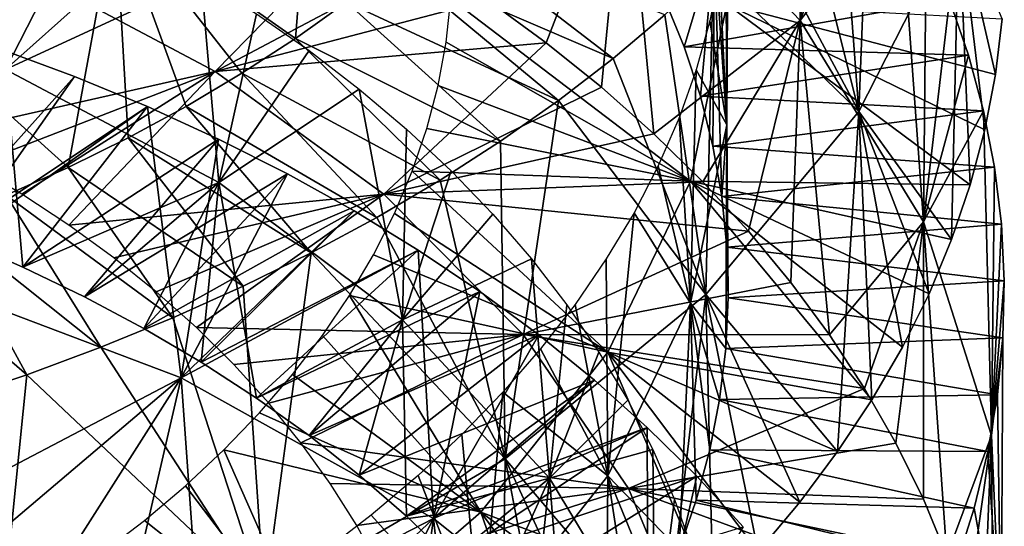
# Model space of a CAD drawing. Header units: millimetres. Extents: x -161 to 161, y -94 to 1149.
# Tile 795 of 1056: x 47.22 to 51.5, y 399.76 to 401.96. Entities that reach past the tile are written whole.
import ezdxf

# ---------------------------------------------------------------- set-up
doc = ezdxf.new("R2010")
doc.units = ezdxf.units.MM
doc.header["$LTSCALE"] = 81.481481
for name, color, linetype in [('65', 7, 'CONTINUOUS'), ('66', 7, 'CONTINUOUS'), ('67', 7, 'CONTINUOUS'), ('68', 7, 'CONTINUOUS'), ('69', 7, 'CONTINUOUS'), ('70', 7, 'CONTINUOUS'), ('80', 7, 'CONTINUOUS'), ('81', 7, 'CONTINUOUS')]:
    doc.layers.add(name, color=color, linetype=linetype)

msp = doc.modelspace()

# ---------------------------------------------------------------- linework, layer by layer
at = {"layer": '65', "color": 7, "linetype": 'CONTINUOUS', "true_color": 0xaaaaaa}
for points in [[(46.3091, 402.5268, -22.1884), (47.2304, 402.1787, -21.9643), (46.0916, 401.7521, -21.2782), (46.3091, 402.5268, -22.1884)], [(47.2304, 402.1787, -21.9643), (48.712, 402.3888, -22.4042), (48.0702, 401.7331, -21.6231), (47.2304, 402.1787, -21.9643)], [(48.712, 402.3888, -22.4042), (48.989, 402.2207, -22.2578), (48.0702, 401.7331, -21.6231), (48.712, 402.3888, -22.4042)], [(48.989, 402.2207, -22.2578), (49.2546, 402.0436, -22.101), (48.0702, 401.7331, -21.6231), (48.989, 402.2207, -22.2578)], [(46.0916, 401.7521, -21.2782), (47.2304, 402.1787, -21.9643), (46.332, 401.6584, -21.2302), (46.0916, 401.7521, -21.2782)], [(46.332, 401.6584, -21.2302), (47.2304, 402.1787, -21.9643), (46.5668, 401.556, -21.1718), (46.332, 401.6584, -21.2302)], [(46.5668, 401.556, -21.1718), (47.2304, 402.1787, -21.9643), (46.7952, 401.4452, -21.1034), (46.5668, 401.556, -21.1718)], [(47.2304, 402.1787, -21.9643), (48.0702, 401.7331, -21.6231), (46.7952, 401.4452, -21.1034), (47.2304, 402.1787, -21.9643)], [(49.2546, 402.0436, -22.101), (49.508, 401.8581, -21.9341), (48.0702, 401.7331, -21.6231), (49.2546, 402.0436, -22.101)], [(48.0702, 401.7331, -21.6231), (49.508, 401.8581, -21.9341), (48.8035, 401.1996, -21.1779), (48.0702, 401.7331, -21.6231)], [(49.508, 401.8581, -21.9341), (49.7486, 401.6644, -21.7578), (48.8035, 401.1996, -21.1779), (49.508, 401.8581, -21.9341)], [(46.7952, 401.4452, -21.1034), (48.0702, 401.7331, -21.6231), (47.0164, 401.3263, -21.0252), (46.7952, 401.4452, -21.1034)], [(47.0164, 401.3263, -21.0252), (48.0702, 401.7331, -21.6231), (47.2296, 401.1994, -20.9376), (47.0164, 401.3263, -21.0252)], [(47.2296, 401.1994, -20.9376), (48.0702, 401.7331, -21.6231), (47.434, 401.0651, -20.8411), (47.2296, 401.1994, -20.9376)], [(48.0702, 401.7331, -21.6231), (48.8035, 401.1996, -21.1779), (47.434, 401.0651, -20.8411), (48.0702, 401.7331, -21.6231)], [(49.7486, 401.6644, -21.7578), (49.9757, 401.4629, -21.5724), (48.8035, 401.1996, -21.1779), (49.7486, 401.6644, -21.7578)], [(49.9757, 401.4629, -21.5724), (50.1889, 401.2541, -21.3785), (48.8035, 401.1996, -21.1779), (49.9757, 401.4629, -21.5724)], [(50.1889, 401.2541, -21.3785), (50.3876, 401.0385, -21.1769), (48.8035, 401.1996, -21.1779), (50.1889, 401.2541, -21.3785)], [(47.434, 401.0651, -20.8411), (48.8035, 401.1996, -21.1779), (47.6288, 400.9236, -20.7361), (47.434, 401.0651, -20.8411)], [(47.6288, 400.9236, -20.7361), (48.8035, 401.1996, -21.1779), (47.8136, 400.7754, -20.6231), (47.6288, 400.9236, -20.7361)], [(47.8136, 400.7754, -20.6231), (48.8035, 401.1996, -21.1779), (47.9878, 400.6206, -20.5025), (47.8136, 400.7754, -20.6231)], [(48.8035, 401.1996, -21.1779), (49.408, 400.5904, -20.6445), (47.9878, 400.6206, -20.5025), (48.8035, 401.1996, -21.1779)], [(48.8035, 401.1996, -21.1779), (50.3876, 401.0385, -21.1769), (49.408, 400.5904, -20.6445), (48.8035, 401.1996, -21.1779)], [(50.3876, 401.0385, -21.1769), (50.5715, 400.8165, -20.968), (49.408, 400.5904, -20.6445), (50.3876, 401.0385, -21.1769)], [(50.5715, 400.8165, -20.968), (50.7399, 400.5887, -20.7524), (49.408, 400.5904, -20.6445), (50.5715, 400.8165, -20.968)], [(47.9878, 400.6206, -20.5025), (49.408, 400.5904, -20.6445), (48.151, 400.4595, -20.3745), (47.9878, 400.6206, -20.5025)], [(48.151, 400.4595, -20.3745), (49.408, 400.5904, -20.6445), (48.3028, 400.2924, -20.2397), (48.151, 400.4595, -20.3745)], [(48.3028, 400.2924, -20.2397), (49.408, 400.5904, -20.6445), (48.4427, 400.1198, -20.0986), (48.3028, 400.2924, -20.2397)], [(49.408, 400.5904, -20.6445), (49.8669, 399.9209, -20.0425), (48.4427, 400.1198, -20.0986), (49.408, 400.5904, -20.6445)], [(50.7399, 400.5887, -20.7524), (50.8924, 400.3555, -20.5309), (49.408, 400.5904, -20.6445), (50.7399, 400.5887, -20.7524)], [(49.408, 400.5904, -20.6445), (50.8924, 400.3555, -20.5309), (49.8669, 399.9209, -20.0425), (49.408, 400.5904, -20.6445)], [(50.8924, 400.3555, -20.5309), (51.0286, 400.1174, -20.3039), (49.8669, 399.9209, -20.0425), (50.8924, 400.3555, -20.5309)], [(48.4427, 400.1198, -20.0986), (49.8669, 399.9209, -20.0425), (48.5702, 399.9422, -19.9519), (48.4427, 400.1198, -20.0986)], [(51.0286, 400.1174, -20.3039), (51.1478, 399.8749, -20.0722), (49.8669, 399.9209, -20.0425), (51.0286, 400.1174, -20.3039)], [(48.5702, 399.9422, -19.9519), (49.8669, 399.9209, -20.0425), (48.6847, 399.76, -19.8001), (48.5702, 399.9422, -19.9519)], [(48.6847, 399.76, -19.8001), (49.8669, 399.9209, -20.0425), (48.7859, 399.5739, -19.6438), (48.6847, 399.76, -19.8001)], [(49.8669, 399.9209, -20.0425), (50.165, 399.2072, -19.392), (48.7859, 399.5739, -19.6438), (49.8669, 399.9209, -20.0425)], [(51.2499, 399.6285, -19.8363), (51.3348, 399.3789, -19.597), (49.8669, 399.9209, -20.0425), (51.2499, 399.6285, -19.8363)], [(49.8669, 399.9209, -20.0425), (51.3348, 399.3789, -19.597), (50.165, 399.2072, -19.392), (49.8669, 399.9209, -20.0425)], [(51.1478, 399.8749, -20.0722), (51.2499, 399.6285, -19.8363), (49.8669, 399.9209, -20.0425), (51.1478, 399.8749, -20.0722)]]:
    msp.add_3dface(points, dxfattribs=at)
at = {"layer": '66', "color": 7, "linetype": 'CONTINUOUS', "true_color": 0xaaaaaa}
for points in [[(50.0218, 402.0526, -17.8067), (50.108, 401.8403, -17.5968), (51.261, 402.0452, -17.8599), (50.0218, 402.0526, -17.8067)], [(51.261, 402.0452, -17.8599), (50.108, 401.8403, -17.5968), (51.344, 401.8047, -17.6101), (51.261, 402.0452, -17.8599)], [(47.1329, 401.8318, -24.0352), (46.9591, 401.0027, -23.1216), (47.458, 401.7117, -23.9514), (47.1329, 401.8318, -24.0352)], [(50.108, 401.8403, -17.5968), (50.1785, 401.6253, -17.3839), (51.344, 401.8047, -17.6101), (50.108, 401.8403, -17.5968)], [(51.344, 401.8047, -17.6101), (50.1785, 401.6253, -17.3839), (51.4095, 401.5617, -17.3576), (51.344, 401.8047, -17.6101)], [(47.458, 401.7117, -23.9514), (46.9591, 401.0027, -23.1216), (47.7755, 401.5807, -23.8552), (47.458, 401.7117, -23.9514)], [(50.1785, 401.6253, -17.3839), (50.2331, 401.4083, -17.1687), (51.4095, 401.5617, -17.3576), (50.1785, 401.6253, -17.3839)], [(46.9591, 401.0027, -23.1216), (47.2339, 400.8832, -23.0424), (47.7755, 401.5807, -23.8552), (46.9591, 401.0027, -23.1216)], [(47.7755, 401.5807, -23.8552), (47.2339, 400.8832, -23.0424), (48.0845, 401.4395, -23.7471), (47.7755, 401.5807, -23.8552)], [(51.4095, 401.5617, -17.3576), (50.2331, 401.4083, -17.1687), (51.4574, 401.3167, -17.1031), (51.4095, 401.5617, -17.3576)], [(47.2339, 400.8832, -23.0424), (47.501, 400.7543, -22.9524), (48.0845, 401.4395, -23.7471), (47.2339, 400.8832, -23.0424)], [(48.0845, 401.4395, -23.7471), (47.501, 400.7543, -22.9524), (48.3841, 401.2882, -23.6276), (48.0845, 401.4395, -23.7471)], [(50.2331, 401.4083, -17.1687), (50.2716, 401.1897, -16.952), (51.4574, 401.3167, -17.1031), (50.2331, 401.4083, -17.1687)], [(51.4574, 401.3167, -17.1031), (50.2716, 401.1897, -16.952), (51.4875, 401.0702, -16.8472), (51.4574, 401.3167, -17.1031)], [(47.501, 400.7543, -22.9524), (47.7598, 400.6163, -22.8519), (48.3841, 401.2882, -23.6276), (47.501, 400.7543, -22.9524)], [(48.3841, 401.2882, -23.6276), (47.7598, 400.6163, -22.8519), (48.6738, 401.1272, -23.4969), (48.3841, 401.2882, -23.6276)], [(50.2716, 401.1897, -16.952), (50.2939, 400.9699, -16.7344), (51.4875, 401.0702, -16.8472), (50.2716, 401.1897, -16.952)], [(47.7598, 400.6163, -22.8519), (48.0094, 400.4695, -22.7414), (48.6738, 401.1272, -23.4969), (47.7598, 400.6163, -22.8519)], [(48.6738, 401.1272, -23.4969), (48.0094, 400.4695, -22.7414), (48.9527, 400.9568, -23.3556), (48.6738, 401.1272, -23.4969)], [(51.4875, 401.0702, -16.8472), (50.2939, 400.9699, -16.7344), (51.4997, 400.8228, -16.5908), (51.4875, 401.0702, -16.8472)], [(50.2939, 400.9699, -16.7344), (50.2998, 400.7495, -16.5163), (51.4997, 400.8228, -16.5908), (50.2939, 400.9699, -16.7344)], [(48.0094, 400.4695, -22.7414), (48.2492, 400.3142, -22.6212), (48.9527, 400.9568, -23.3556), (48.0094, 400.4695, -22.7414)], [(48.9527, 400.9568, -23.3556), (48.2492, 400.3142, -22.6212), (49.2203, 400.7772, -23.204), (48.9527, 400.9568, -23.3556)], [(51.4997, 400.8228, -16.5908), (50.2998, 400.7495, -16.5163), (51.4938, 400.5751, -16.3345), (51.4997, 400.8228, -16.5908)], [(48.2492, 400.3142, -22.6212), (48.4784, 400.1507, -22.4919), (49.2203, 400.7772, -23.204), (48.2492, 400.3142, -22.6212)], [(49.2203, 400.7772, -23.204), (48.4784, 400.1507, -22.4919), (49.4759, 400.5888, -23.0423), (49.2203, 400.7772, -23.204)], [(50.2998, 400.7495, -16.5163), (50.2894, 400.5288, -16.2985), (51.4938, 400.5751, -16.3345), (50.2998, 400.7495, -16.5163)], [(48.4784, 400.1507, -22.4919), (48.6962, 399.9793, -22.3537), (49.4759, 400.5888, -23.0423), (48.4784, 400.1507, -22.4919)], [(49.4759, 400.5888, -23.0423), (48.6962, 399.9793, -22.3537), (49.7186, 400.3917, -22.8711), (49.4759, 400.5888, -23.0423)], [(51.4938, 400.5751, -16.3345), (50.2894, 400.5288, -16.2985), (51.4699, 400.3277, -16.0792), (51.4938, 400.5751, -16.3345)], [(50.2894, 400.5288, -16.2985), (50.2625, 400.3084, -16.0816), (51.4699, 400.3277, -16.0792), (50.2894, 400.5288, -16.2985)], [(48.6962, 399.9793, -22.3537), (48.902, 399.8006, -22.2072), (49.7186, 400.3917, -22.8711), (48.6962, 399.9793, -22.3537)], [(49.7186, 400.3917, -22.8711), (48.902, 399.8006, -22.2072), (49.948, 400.1867, -22.691), (49.7186, 400.3917, -22.8711)], [(51.4699, 400.3277, -16.0792), (50.2625, 400.3084, -16.0816), (51.4282, 400.0811, -15.8254), (51.4699, 400.3277, -16.0792)], [(50.2625, 400.3084, -16.0816), (50.2196, 400.0889, -15.8664), (51.4282, 400.0811, -15.8254), (50.2625, 400.3084, -16.0816)], [(48.902, 399.8006, -22.2072), (49.0955, 399.6147, -22.0528), (49.948, 400.1867, -22.691), (48.902, 399.8006, -22.2072)], [(49.948, 400.1867, -22.691), (49.0955, 399.6147, -22.0528), (50.1633, 399.9741, -22.5026), (49.948, 400.1867, -22.691)], [(50.2196, 400.0889, -15.8664), (50.1606, 399.8708, -15.6535), (51.3688, 399.8358, -15.5739), (50.2196, 400.0889, -15.8664)], [(51.4282, 400.0811, -15.8254), (50.2196, 400.0889, -15.8664), (51.3688, 399.8358, -15.5739), (51.4282, 400.0811, -15.8254)], [(49.0955, 399.6147, -22.0528), (49.2763, 399.4221, -21.891), (50.1633, 399.9741, -22.5026), (49.0955, 399.6147, -22.0528)], [(50.1633, 399.9741, -22.5026), (49.2763, 399.4221, -21.891), (50.3642, 399.7547, -22.3066), (50.1633, 399.9741, -22.5026)], [(50.1606, 399.8708, -15.6535), (50.086, 399.6548, -15.4438), (51.292, 399.5923, -15.3254), (50.1606, 399.8708, -15.6535)], [(51.3688, 399.8358, -15.5739), (50.1606, 399.8708, -15.6535), (51.292, 399.5923, -15.3254), (51.3688, 399.8358, -15.5739)]]:
    msp.add_3dface(points, dxfattribs=at)
at = {"layer": '67', "color": 7, "linetype": 'CONTINUOUS', "true_color": 0xaaaaaa}
for points in [[(49.8538, 402.7494, -20.7275), (50.5918, 403.1912, -19.0429), (50.6127, 401.9547, -19.9549), (49.8538, 402.7494, -20.7275)], [(50.5918, 403.1912, -19.0429), (50.7586, 402.9712, -18.8174), (50.6127, 401.9547, -19.9549), (50.5918, 403.1912, -19.0429)], [(50.7586, 402.9712, -18.8174), (50.9094, 402.7462, -18.5856), (50.6127, 401.9547, -19.9549), (50.7586, 402.9712, -18.8174)], [(49.508, 401.8581, -21.9341), (49.2546, 402.0436, -22.101), (49.8538, 402.7494, -20.7275), (49.508, 401.8581, -21.9341)], [(49.7486, 401.6644, -21.7578), (49.508, 401.8581, -21.9341), (49.8538, 402.7494, -20.7275), (49.7486, 401.6644, -21.7578)], [(49.9757, 401.4629, -21.5724), (49.7486, 401.6644, -21.7578), (49.8538, 402.7494, -20.7275), (49.9757, 401.4629, -21.5724)], [(49.9757, 401.4629, -21.5724), (49.8538, 402.7494, -20.7275), (50.6127, 401.9547, -19.9549), (49.9757, 401.4629, -21.5724)], [(50.9094, 402.7462, -18.5856), (51.0435, 402.5165, -18.3483), (50.6127, 401.9547, -19.9549), (50.9094, 402.7462, -18.5856)], [(50.6127, 401.9547, -19.9549), (51.0435, 402.5165, -18.3483), (51.1492, 401.0798, -19.0882), (50.6127, 401.9547, -19.9549)], [(51.0435, 402.5165, -18.3483), (51.1608, 402.2826, -18.1062), (51.1492, 401.0798, -19.0882), (51.0435, 402.5165, -18.3483)], [(51.1608, 402.2826, -18.1062), (51.261, 402.0452, -17.8599), (51.1492, 401.0798, -19.0882), (51.1608, 402.2826, -18.1062)], [(51.261, 402.0452, -17.8599), (51.344, 401.8047, -17.6101), (51.1492, 401.0798, -19.0882), (51.261, 402.0452, -17.8599)], [(50.1889, 401.2541, -21.3785), (49.9757, 401.4629, -21.5724), (50.6127, 401.9547, -19.9549), (50.1889, 401.2541, -21.3785)], [(50.3876, 401.0385, -21.1769), (50.1889, 401.2541, -21.3785), (50.6127, 401.9547, -19.9549), (50.3876, 401.0385, -21.1769)], [(50.5715, 400.8165, -20.968), (50.3876, 401.0385, -21.1769), (50.6127, 401.9547, -19.9549), (50.5715, 400.8165, -20.968)], [(50.7399, 400.5887, -20.7524), (50.5715, 400.8165, -20.968), (50.6127, 401.9547, -19.9549), (50.7399, 400.5887, -20.7524)], [(50.7399, 400.5887, -20.7524), (50.6127, 401.9547, -19.9549), (51.1492, 401.0798, -19.0882), (50.7399, 400.5887, -20.7524)], [(47.1329, 401.8318, -24.0352), (47.458, 401.7117, -23.9514), (46.6995, 400.8639, -25.087), (47.1329, 401.8318, -24.0352)], [(51.344, 401.8047, -17.6101), (51.4095, 401.5617, -17.3576), (51.1492, 401.0798, -19.0882), (51.344, 401.8047, -17.6101)], [(47.458, 401.7117, -23.9514), (47.7755, 401.5807, -23.8552), (46.6995, 400.8639, -25.087), (47.458, 401.7117, -23.9514)], [(46.6995, 400.8639, -25.087), (47.7755, 401.5807, -23.8552), (47.9213, 400.4017, -24.7769), (46.6995, 400.8639, -25.087)], [(47.7755, 401.5807, -23.8552), (48.0845, 401.4395, -23.7471), (47.9213, 400.4017, -24.7769), (47.7755, 401.5807, -23.8552)], [(51.1492, 401.0798, -19.0882), (51.4095, 401.5617, -17.3576), (51.4435, 400.1516, -18.1622), (51.1492, 401.0798, -19.0882)], [(51.4095, 401.5617, -17.3576), (51.4574, 401.3167, -17.1031), (51.4435, 400.1516, -18.1622), (51.4095, 401.5617, -17.3576)], [(48.0845, 401.4395, -23.7471), (48.3841, 401.2882, -23.6276), (47.9213, 400.4017, -24.7769), (48.0845, 401.4395, -23.7471)], [(51.4574, 401.3167, -17.1031), (51.4875, 401.0702, -16.8472), (51.4435, 400.1516, -18.1622), (51.4574, 401.3167, -17.1031)], [(48.3841, 401.2882, -23.6276), (48.6738, 401.1272, -23.4969), (47.9213, 400.4017, -24.7769), (48.3841, 401.2882, -23.6276)], [(48.6738, 401.1272, -23.4969), (48.9527, 400.9568, -23.3556), (47.9213, 400.4017, -24.7769), (48.6738, 401.1272, -23.4969)], [(50.8924, 400.3555, -20.5309), (50.7399, 400.5887, -20.7524), (51.1492, 401.0798, -19.0882), (50.8924, 400.3555, -20.5309)], [(51.0286, 400.1174, -20.3039), (50.8924, 400.3555, -20.5309), (51.1492, 401.0798, -19.0882), (51.0286, 400.1174, -20.3039)], [(51.1478, 399.8749, -20.0722), (51.0286, 400.1174, -20.3039), (51.1492, 401.0798, -19.0882), (51.1478, 399.8749, -20.0722)], [(51.2499, 399.6285, -19.8363), (51.1478, 399.8749, -20.0722), (51.1492, 401.0798, -19.0882), (51.2499, 399.6285, -19.8363)], [(51.2499, 399.6285, -19.8363), (51.1492, 401.0798, -19.0882), (51.4435, 400.1516, -18.1622), (51.2499, 399.6285, -19.8363)], [(51.4875, 401.0702, -16.8472), (51.4997, 400.8228, -16.5908), (51.4435, 400.1516, -18.1622), (51.4875, 401.0702, -16.8472)], [(47.9213, 400.4017, -24.7769), (48.9527, 400.9568, -23.3556), (49.0189, 399.7902, -24.3027), (47.9213, 400.4017, -24.7769)], [(48.9527, 400.9568, -23.3556), (49.2203, 400.7772, -23.204), (49.0189, 399.7902, -24.3027), (48.9527, 400.9568, -23.3556)], [(46.7164, 399.7702, -26.0676), (46.6995, 400.8639, -25.087), (47.9213, 400.4017, -24.7769), (46.7164, 399.7702, -26.0676)], [(51.4997, 400.8228, -16.5908), (51.4938, 400.5751, -16.3345), (51.4435, 400.1516, -18.1622), (51.4997, 400.8228, -16.5908)], [(49.2203, 400.7772, -23.204), (49.4759, 400.5888, -23.0423), (49.0189, 399.7902, -24.3027), (49.2203, 400.7772, -23.204)], [(49.4759, 400.5888, -23.0423), (49.7186, 400.3917, -22.8711), (49.0189, 399.7902, -24.3027), (49.4759, 400.5888, -23.0423)], [(51.4435, 400.1516, -18.1622), (51.4938, 400.5751, -16.3345), (51.4854, 399.1996, -17.2145), (51.4435, 400.1516, -18.1622)], [(51.4938, 400.5751, -16.3345), (51.4699, 400.3277, -16.0792), (51.4854, 399.1996, -17.2145), (51.4938, 400.5751, -16.3345)], [(47.0487, 399.6615, -26.0043), (46.7164, 399.7702, -26.0676), (47.9213, 400.4017, -24.7769), (47.0487, 399.6615, -26.0043)], [(47.3745, 399.5415, -25.9288), (47.0487, 399.6615, -26.0043), (47.9213, 400.4017, -24.7769), (47.3745, 399.5415, -25.9288)], [(47.6929, 399.4103, -25.8413), (47.3745, 399.5415, -25.9288), (47.9213, 400.4017, -24.7769), (47.6929, 399.4103, -25.8413)], [(48.0032, 399.2682, -25.7424), (47.6929, 399.4103, -25.8413), (47.9213, 400.4017, -24.7769), (48.0032, 399.2682, -25.7424)], [(48.0032, 399.2682, -25.7424), (47.9213, 400.4017, -24.7769), (49.0189, 399.7902, -24.3027), (48.0032, 399.2682, -25.7424)], [(49.7186, 400.3917, -22.8711), (49.948, 400.1867, -22.691), (49.0189, 399.7902, -24.3027), (49.7186, 400.3917, -22.8711)], [(51.4699, 400.3277, -16.0792), (51.4282, 400.0811, -15.8254), (51.4854, 399.1996, -17.2145), (51.4699, 400.3277, -16.0792)], [(49.0189, 399.7902, -24.3027), (49.948, 400.1867, -22.691), (49.9517, 399.0469, -23.6857), (49.0189, 399.7902, -24.3027)], [(49.948, 400.1867, -22.691), (50.1633, 399.9741, -22.5026), (49.9517, 399.0469, -23.6857), (49.948, 400.1867, -22.691)], [(51.3348, 399.3789, -19.597), (51.2499, 399.6285, -19.8363), (51.4435, 400.1516, -18.1622), (51.3348, 399.3789, -19.597)], [(51.4023, 399.1265, -19.355), (51.3348, 399.3789, -19.597), (51.4435, 400.1516, -18.1622), (51.4023, 399.1265, -19.355)], [(51.4522, 398.8719, -19.1108), (51.4023, 399.1265, -19.355), (51.4435, 400.1516, -18.1622), (51.4522, 398.8719, -19.1108)], [(51.4522, 398.8719, -19.1108), (51.4435, 400.1516, -18.1622), (51.4854, 399.1996, -17.2145), (51.4522, 398.8719, -19.1108)], [(51.4282, 400.0811, -15.8254), (51.3688, 399.8358, -15.5739), (51.4854, 399.1996, -17.2145), (51.4282, 400.0811, -15.8254)], [(50.1633, 399.9741, -22.5026), (50.3642, 399.7547, -22.3066), (49.9517, 399.0469, -23.6857), (50.1633, 399.9741, -22.5026)], [(51.3688, 399.8358, -15.5739), (51.292, 399.5923, -15.3254), (51.4854, 399.1996, -17.2145), (51.3688, 399.8358, -15.5739)], [(48.3045, 399.1155, -25.6322), (48.0032, 399.2682, -25.7424), (49.0189, 399.7902, -24.3027), (48.3045, 399.1155, -25.6322)], [(48.5962, 398.9525, -25.5113), (48.3045, 399.1155, -25.6322), (49.0189, 399.7902, -24.3027), (48.5962, 398.9525, -25.5113)], [(48.8776, 398.7795, -25.3799), (48.5962, 398.9525, -25.5113), (49.0189, 399.7902, -24.3027), (48.8776, 398.7795, -25.3799)], [(49.148, 398.5969, -25.2384), (48.8776, 398.7795, -25.3799), (49.0189, 399.7902, -24.3027), (49.148, 398.5969, -25.2384)], [(49.148, 398.5969, -25.2384), (49.0189, 399.7902, -24.3027), (49.9517, 399.0469, -23.6857), (49.148, 398.5969, -25.2384)]]:
    msp.add_3dface(points, dxfattribs=at)
at = {"layer": '68', "color": 7, "linetype": 'CONTINUOUS', "true_color": 0xaaaaaa}
for points in [[(49.094, 402.0497, -15.3024), (50.1362, 401.2565, -14.4774), (49.0735, 401.8603, -15.1206), (49.094, 402.0497, -15.3024)], [(50.2934, 402.0261, -15.2663), (50.1362, 401.2565, -14.4774), (49.094, 402.0497, -15.3024), (50.2934, 402.0261, -15.2663)], [(50.2934, 402.0261, -15.2663), (51.3518, 401.2401, -14.4111), (50.1362, 401.2565, -14.4774), (50.2934, 402.0261, -15.2663)], [(51.4154, 401.4794, -14.6675), (51.3518, 401.2401, -14.4111), (50.2934, 402.0261, -15.2663), (51.4154, 401.4794, -14.6675)], [(51.4614, 401.72, -14.9263), (51.4154, 401.4794, -14.6675), (50.2934, 402.0261, -15.2663), (51.4614, 401.72, -14.9263)], [(51.4897, 401.9616, -15.187), (51.4614, 401.72, -14.9263), (50.2934, 402.0261, -15.2663), (51.4897, 401.9616, -15.187)], [(49.0735, 401.8603, -15.1206), (50.1362, 401.2565, -14.4774), (49.0385, 401.6719, -14.9405), (49.0735, 401.8603, -15.1206)], [(49.0385, 401.6719, -14.9405), (50.1362, 401.2565, -14.4774), (48.9892, 401.4848, -14.7626), (49.0385, 401.6719, -14.9405)], [(48.9892, 401.4848, -14.7626), (50.1362, 401.2565, -14.4774), (48.9258, 401.2996, -14.5876), (48.9892, 401.4848, -14.7626)], [(48.9258, 401.2996, -14.5876), (49.7758, 400.5131, -13.731), (48.8486, 401.1166, -14.416), (48.9258, 401.2996, -14.5876)], [(50.1362, 401.2565, -14.4774), (49.7758, 400.5131, -13.731), (48.9258, 401.2996, -14.5876), (50.1362, 401.2565, -14.4774)], [(50.1362, 401.2565, -14.4774), (50.9244, 400.3062, -13.4233), (49.7758, 400.5131, -13.731), (50.1362, 401.2565, -14.4774)], [(51.0569, 400.5351, -13.6631), (50.9244, 400.3062, -13.4233), (50.1362, 401.2565, -14.4774), (51.0569, 400.5351, -13.6631)], [(51.1724, 400.7674, -13.9082), (51.0569, 400.5351, -13.6631), (50.1362, 401.2565, -14.4774), (51.1724, 400.7674, -13.9082)], [(51.2708, 401.0026, -14.1578), (51.1724, 400.7674, -13.9082), (50.1362, 401.2565, -14.4774), (51.2708, 401.0026, -14.1578)], [(51.3518, 401.2401, -14.4111), (51.2708, 401.0026, -14.1578), (50.1362, 401.2565, -14.4774), (51.3518, 401.2401, -14.4111)], [(48.8486, 401.1166, -14.416), (49.7758, 400.5131, -13.731), (48.7575, 400.9362, -14.2485), (48.8486, 401.1166, -14.416)], [(48.7575, 400.9362, -14.2485), (49.7758, 400.5131, -13.731), (48.6531, 400.7591, -14.0858), (48.7575, 400.9362, -14.2485)], [(48.6531, 400.7591, -14.0858), (49.2242, 399.8187, -13.0572), (48.5355, 400.5856, -13.9283), (48.6531, 400.7591, -14.0858)], [(49.7758, 400.5131, -13.731), (49.2242, 399.8187, -13.0572), (48.6531, 400.7591, -14.0858), (49.7758, 400.5131, -13.731)], [(48.5355, 400.5856, -13.9283), (49.2242, 399.8187, -13.0572), (48.4051, 400.4159, -13.7765), (48.5355, 400.5856, -13.9283)], [(49.7758, 400.5131, -13.731), (50.2341, 399.4367, -12.5312), (49.2242, 399.8187, -13.0572), (49.7758, 400.5131, -13.731)], [(50.4297, 399.6462, -12.7429), (50.2341, 399.4367, -12.5312), (49.7758, 400.5131, -13.731), (50.4297, 399.6462, -12.7429)], [(50.6103, 399.8613, -12.9626), (50.4297, 399.6462, -12.7429), (49.7758, 400.5131, -13.731), (50.6103, 399.8613, -12.9626)], [(50.7753, 400.0814, -13.1896), (50.6103, 399.8613, -12.9626), (49.7758, 400.5131, -13.731), (50.7753, 400.0814, -13.1896)], [(50.9244, 400.3062, -13.4233), (50.7753, 400.0814, -13.1896), (49.7758, 400.5131, -13.731), (50.9244, 400.3062, -13.4233)], [(48.4051, 400.4159, -13.7765), (49.2242, 399.8187, -13.0572), (48.2622, 400.2503, -13.6307), (48.4051, 400.4159, -13.7765)], [(48.2622, 400.2503, -13.6307), (49.2242, 399.8187, -13.0572), (48.1071, 400.0891, -13.4915), (48.2622, 400.2503, -13.6307)], [(48.1071, 400.0891, -13.4915), (48.5025, 399.194, -12.483), (47.9404, 399.9329, -13.3595), (48.1071, 400.0891, -13.4915)], [(49.2242, 399.8187, -13.0572), (48.5025, 399.194, -12.483), (48.1071, 400.0891, -13.4915), (49.2242, 399.8187, -13.0572)], [(47.9404, 399.9329, -13.3595), (48.5025, 399.194, -12.483), (47.7626, 399.7823, -13.2354), (47.9404, 399.9329, -13.3595)], [(49.2242, 399.8187, -13.0572), (49.5617, 398.8447, -11.9482), (48.5025, 399.194, -12.483), (49.2242, 399.8187, -13.0572)], [(49.7997, 399.0355, -12.1333), (49.5617, 398.8447, -11.9482), (49.2242, 399.8187, -13.0572), (49.7997, 399.0355, -12.1333)], [(50.024, 399.2329, -12.3278), (49.7997, 399.0355, -12.1333), (49.2242, 399.8187, -13.0572), (50.024, 399.2329, -12.3278)], [(50.2341, 399.4367, -12.5312), (50.024, 399.2329, -12.3278), (49.2242, 399.8187, -13.0572), (50.2341, 399.4367, -12.5312)], [(47.7626, 399.7823, -13.2354), (48.5025, 399.194, -12.483), (47.5745, 399.638, -13.12), (47.7626, 399.7823, -13.2354)]]:
    msp.add_3dface(points, dxfattribs=at)
at = {"layer": '69', "color": 7, "linetype": 'CONTINUOUS', "true_color": 0xaaaaaa}
for points in [[(49.0473, 402.3677, -10.953), (48.8499, 402.1978, -10.7827), (49.7997, 401.7898, -10.1695), (49.0473, 402.3677, -10.953)], [(50.024, 401.9793, -10.3717), (49.0473, 402.3677, -10.953), (49.7997, 401.7898, -10.1695), (50.024, 401.9793, -10.3717)], [(48.8499, 402.1978, -10.7827), (48.6401, 402.0338, -10.6215), (49.5617, 401.6065, -9.977), (48.8499, 402.1978, -10.7827)], [(49.7997, 401.7898, -10.1695), (48.8499, 402.1978, -10.7827), (49.5617, 401.6065, -9.977), (49.7997, 401.7898, -10.1695)], [(48.6401, 402.0338, -10.6215), (48.4184, 401.8761, -10.4699), (49.3106, 401.4301, -9.7949), (48.6401, 402.0338, -10.6215)], [(49.5617, 401.6065, -9.977), (48.6401, 402.0338, -10.6215), (49.3106, 401.4301, -9.7949), (49.5617, 401.6065, -9.977)], [(48.4184, 401.8761, -10.4699), (48.1858, 401.7252, -10.3286), (49.0471, 401.2609, -9.6239), (48.4184, 401.8761, -10.4699)], [(49.3106, 401.4301, -9.7949), (48.4184, 401.8761, -10.4699), (49.0471, 401.2609, -9.6239), (49.3106, 401.4301, -9.7949)], [(48.1858, 401.7252, -10.3286), (47.9431, 401.5815, -10.198), (48.772, 401.0993, -9.4643), (48.1858, 401.7252, -10.3286)], [(49.0471, 401.2609, -9.6239), (48.1858, 401.7252, -10.3286), (48.772, 401.0993, -9.4643), (49.0471, 401.2609, -9.6239)], [(47.9431, 401.5815, -10.198), (47.6911, 401.4451, -10.0784), (48.4863, 400.9457, -9.3166), (47.9431, 401.5815, -10.198)], [(48.772, 401.0993, -9.4643), (47.9431, 401.5815, -10.198), (48.4863, 400.9457, -9.3166), (48.772, 401.0993, -9.4643)], [(47.6911, 401.4451, -10.0784), (47.4302, 401.3163, -9.9701), (48.1907, 400.8002, -9.1811), (47.6911, 401.4451, -10.0784)], [(48.4863, 400.9457, -9.3166), (47.6911, 401.4451, -10.0784), (48.1907, 400.8002, -9.1811), (48.4863, 400.9457, -9.3166)], [(47.4302, 401.3163, -9.9701), (47.1611, 401.1953, -9.8734), (47.8857, 400.6632, -9.0583), (47.4302, 401.3163, -9.9701)], [(48.1907, 400.8002, -9.1811), (47.4302, 401.3163, -9.9701), (47.8857, 400.6632, -9.0583), (48.1907, 400.8002, -9.1811)], [(47.1611, 401.1953, -9.8734), (46.8843, 401.0823, -9.7886), (47.5722, 400.535, -8.9484), (47.1611, 401.1953, -9.8734)], [(47.8857, 400.6632, -9.0583), (47.1611, 401.1953, -9.8734), (47.5722, 400.535, -8.9484), (47.8857, 400.6632, -9.0583)], [(46.8843, 401.0823, -9.7886), (46.6005, 400.9776, -9.7162), (47.2507, 400.4156, -8.8518), (46.8843, 401.0823, -9.7886)], [(47.5722, 400.535, -8.9484), (46.8843, 401.0823, -9.7886), (47.2507, 400.4156, -8.8518), (47.5722, 400.535, -8.9484)], [(47.2507, 400.4156, -8.8518), (46.6005, 400.9776, -9.7162), (46.9219, 400.3056, -8.769), (47.2507, 400.4156, -8.8518)]]:
    msp.add_3dface(points, dxfattribs=at)
at = {"layer": '70', "color": 7, "linetype": 'CONTINUOUS', "true_color": 0xaaaaaa}
for points in [[(50.9244, 403.0079, -11.5094), (50.7753, 402.7927, -11.2668), (50.8674, 401.5599, -12.3578), (50.9244, 403.0079, -11.5094)], [(51.3023, 402.4134, -13.2946), (50.9244, 403.0079, -11.5094), (50.8674, 401.5599, -12.3578), (51.3023, 402.4134, -13.2946)], [(50.7753, 402.7927, -11.2668), (50.6103, 402.5818, -11.0312), (50.8674, 401.5599, -12.3578), (50.7753, 402.7927, -11.2668)], [(50.6103, 402.5818, -11.0312), (50.4297, 402.3757, -10.8031), (50.8674, 401.5599, -12.3578), (50.6103, 402.5818, -11.0312)], [(51.2708, 401.0026, -14.1578), (51.3023, 402.4134, -13.2946), (50.8674, 401.5599, -12.3578), (51.2708, 401.0026, -14.1578)], [(51.2708, 401.0026, -14.1578), (51.3518, 401.2401, -14.4111), (51.3023, 402.4134, -13.2946), (51.2708, 401.0026, -14.1578)], [(51.3518, 401.2401, -14.4111), (51.4154, 401.4794, -14.6675), (51.3023, 402.4134, -13.2946), (51.3518, 401.2401, -14.4111)], [(51.4154, 401.4794, -14.6675), (51.4614, 401.72, -14.9263), (51.3023, 402.4134, -13.2946), (51.4154, 401.4794, -14.6675)], [(51.4614, 401.72, -14.9263), (51.4897, 401.9616, -15.187), (51.3023, 402.4134, -13.2946), (51.4614, 401.72, -14.9263)], [(50.4297, 402.3757, -10.8031), (50.2341, 402.1747, -10.5831), (50.8674, 401.5599, -12.3578), (50.4297, 402.3757, -10.8031)], [(50.2341, 402.1747, -10.5831), (50.024, 401.9793, -10.3717), (50.2017, 400.7638, -11.5099), (50.2341, 402.1747, -10.5831)], [(50.8674, 401.5599, -12.3578), (50.2341, 402.1747, -10.5831), (50.2017, 400.7638, -11.5099), (50.8674, 401.5599, -12.3578)], [(50.024, 401.9793, -10.3717), (49.7997, 401.7898, -10.1695), (50.2017, 400.7638, -11.5099), (50.024, 401.9793, -10.3717)], [(49.7997, 401.7898, -10.1695), (49.5617, 401.6065, -9.977), (50.2017, 400.7638, -11.5099), (49.7997, 401.7898, -10.1695)], [(49.5617, 401.6065, -9.977), (49.3106, 401.4301, -9.7949), (49.3306, 400.0494, -10.7838), (49.5617, 401.6065, -9.977)], [(50.2017, 400.7638, -11.5099), (49.5617, 401.6065, -9.977), (49.3306, 400.0494, -10.7838), (50.2017, 400.7638, -11.5099)], [(50.7753, 400.0814, -13.1896), (50.8674, 401.5599, -12.3578), (50.2017, 400.7638, -11.5099), (50.7753, 400.0814, -13.1896)], [(50.7753, 400.0814, -13.1896), (50.9244, 400.3062, -13.4233), (50.8674, 401.5599, -12.3578), (50.7753, 400.0814, -13.1896)], [(50.9244, 400.3062, -13.4233), (51.0569, 400.5351, -13.6631), (50.8674, 401.5599, -12.3578), (50.9244, 400.3062, -13.4233)], [(51.0569, 400.5351, -13.6631), (51.1724, 400.7674, -13.9082), (50.8674, 401.5599, -12.3578), (51.0569, 400.5351, -13.6631)], [(51.1724, 400.7674, -13.9082), (51.2708, 401.0026, -14.1578), (50.8674, 401.5599, -12.3578), (51.1724, 400.7674, -13.9082)], [(49.3106, 401.4301, -9.7949), (49.0471, 401.2609, -9.6239), (49.3306, 400.0494, -10.7838), (49.3106, 401.4301, -9.7949)], [(49.0471, 401.2609, -9.6239), (48.772, 401.0993, -9.4643), (49.3306, 400.0494, -10.7838), (49.0471, 401.2609, -9.6239)], [(48.772, 401.0993, -9.4643), (48.4863, 400.9457, -9.3166), (49.3306, 400.0494, -10.7838), (48.772, 401.0993, -9.4643)], [(48.4863, 400.9457, -9.3166), (48.1907, 400.8002, -9.1811), (48.2842, 399.4391, -10.2094), (48.4863, 400.9457, -9.3166)], [(49.3306, 400.0494, -10.7838), (48.4863, 400.9457, -9.3166), (48.2842, 399.4391, -10.2094), (49.3306, 400.0494, -10.7838)], [(48.1907, 400.8002, -9.1811), (47.8857, 400.6632, -9.0583), (48.2842, 399.4391, -10.2094), (48.1907, 400.8002, -9.1811)], [(50.024, 399.2329, -12.3278), (50.2017, 400.7638, -11.5099), (49.3306, 400.0494, -10.7838), (50.024, 399.2329, -12.3278)], [(50.024, 399.2329, -12.3278), (50.2341, 399.4367, -12.5312), (50.2017, 400.7638, -11.5099), (50.024, 399.2329, -12.3278)], [(50.2341, 399.4367, -12.5312), (50.4297, 399.6462, -12.7429), (50.2017, 400.7638, -11.5099), (50.2341, 399.4367, -12.5312)], [(50.4297, 399.6462, -12.7429), (50.6103, 399.8613, -12.9626), (50.2017, 400.7638, -11.5099), (50.4297, 399.6462, -12.7429)], [(50.6103, 399.8613, -12.9626), (50.7753, 400.0814, -13.1896), (50.2017, 400.7638, -11.5099), (50.6103, 399.8613, -12.9626)], [(47.8857, 400.6632, -9.0583), (47.5722, 400.535, -8.9484), (48.2842, 399.4391, -10.2094), (47.8857, 400.6632, -9.0583)], [(47.5722, 400.535, -8.9484), (47.2507, 400.4156, -8.8518), (48.2842, 399.4391, -10.2094), (47.5722, 400.535, -8.9484)], [(47.2507, 400.4156, -8.8518), (46.9219, 400.3056, -8.769), (47.1017, 398.9505, -9.8092), (47.2507, 400.4156, -8.8518)], [(48.2842, 399.4391, -10.2094), (47.2507, 400.4156, -8.8518), (47.1017, 398.9505, -9.8092), (48.2842, 399.4391, -10.2094)], [(49.3106, 398.6611, -11.7734), (49.3306, 400.0494, -10.7838), (48.2842, 399.4391, -10.2094), (49.3106, 398.6611, -11.7734)], [(49.3106, 398.6611, -11.7734), (49.5617, 398.8447, -11.9482), (49.3306, 400.0494, -10.7838), (49.3106, 398.6611, -11.7734)], [(49.5617, 398.8447, -11.9482), (49.7997, 399.0355, -12.1333), (49.3306, 400.0494, -10.7838), (49.5617, 398.8447, -11.9482)], [(49.7997, 399.0355, -12.1333), (50.024, 399.2329, -12.3278), (49.3306, 400.0494, -10.7838), (49.7997, 399.0355, -12.1333)]]:
    msp.add_3dface(points, dxfattribs=at)
at = {"layer": '80', "color": 7, "linetype": 'CONTINUOUS', "true_color": 0xaaaaaa}
for points in [[(46.9591, 402.6577, -21.751), (47.2339, 402.5406, -21.6684), (47.1576, 401.7411, -22.3732), (46.9591, 402.6577, -21.751)], [(50.2407, 402.2805, -16.4473), (50.2998, 402.5946, -15.1412), (50.2934, 401.5017, -15.6541), (50.2407, 402.2805, -16.4473)], [(50.2998, 402.5946, -15.1412), (50.2894, 402.3802, -14.9171), (50.2934, 401.5017, -15.6541), (50.2998, 402.5946, -15.1412)], [(47.2339, 402.5406, -21.6684), (47.501, 402.4144, -21.5747), (47.1576, 401.7411, -22.3732), (47.2339, 402.5406, -21.6684)], [(47.501, 402.4144, -21.5747), (47.7598, 402.2793, -21.4703), (47.1576, 401.7411, -22.3732), (47.501, 402.4144, -21.5747)], [(50.2894, 402.3802, -14.9171), (50.2625, 402.1662, -14.694), (50.2934, 401.5017, -15.6541), (50.2894, 402.3802, -14.9171)], [(47.7598, 402.2793, -21.4703), (48.0094, 402.1357, -21.3556), (47.1576, 401.7411, -22.3732), (47.7598, 402.2793, -21.4703)], [(50.108, 401.8403, -17.5968), (50.0218, 402.0526, -17.8067), (50.2407, 402.2805, -16.4473), (50.108, 401.8403, -17.5968)], [(50.1785, 401.6253, -17.3839), (50.108, 401.8403, -17.5968), (50.2407, 402.2805, -16.4473), (50.1785, 401.6253, -17.3839)], [(50.2331, 401.4083, -17.1687), (50.1785, 401.6253, -17.3839), (50.2407, 402.2805, -16.4473), (50.2331, 401.4083, -17.1687)], [(50.2716, 401.1897, -16.952), (50.2331, 401.4083, -17.1687), (50.2407, 402.2805, -16.4473), (50.2716, 401.1897, -16.952)], [(50.2716, 401.1897, -16.952), (50.2407, 402.2805, -16.4473), (50.2934, 401.5017, -15.6541), (50.2716, 401.1897, -16.952)], [(50.2625, 402.1662, -14.694), (50.2196, 401.9529, -14.4725), (50.2934, 401.5017, -15.6541), (50.2625, 402.1662, -14.694)], [(47.1576, 401.7411, -22.3732), (48.0094, 402.1357, -21.3556), (48.0852, 401.2507, -22.0054), (47.1576, 401.7411, -22.3732)], [(48.0094, 402.1357, -21.3556), (48.2492, 401.9839, -21.2311), (48.0852, 401.2507, -22.0054), (48.0094, 402.1357, -21.3556)], [(48.2492, 401.9839, -21.2311), (48.4784, 401.8242, -21.097), (48.0852, 401.2507, -22.0054), (48.2492, 401.9839, -21.2311)], [(50.2196, 401.9529, -14.4725), (50.1606, 401.741, -14.2534), (50.2934, 401.5017, -15.6541), (50.2196, 401.9529, -14.4725)], [(48.4784, 401.8242, -21.097), (48.6962, 401.6569, -20.954), (48.0852, 401.2507, -22.0054), (48.4784, 401.8242, -21.097)], [(47.2339, 400.8832, -23.0424), (46.9591, 401.0027, -23.1216), (47.1576, 401.7411, -22.3732), (47.2339, 400.8832, -23.0424)], [(47.2339, 400.8832, -23.0424), (47.1576, 401.7411, -22.3732), (48.0852, 401.2507, -22.0054), (47.2339, 400.8832, -23.0424)], [(50.1606, 401.741, -14.2534), (50.086, 401.5311, -14.0376), (50.1362, 400.7257, -14.8715), (50.1606, 401.741, -14.2534)], [(50.2934, 401.5017, -15.6541), (50.1606, 401.741, -14.2534), (50.1362, 400.7257, -14.8715), (50.2934, 401.5017, -15.6541)], [(48.0852, 401.2507, -22.0054), (48.6962, 401.6569, -20.954), (48.8832, 400.6533, -21.513), (48.0852, 401.2507, -22.0054)], [(48.6962, 401.6569, -20.954), (48.902, 401.4824, -20.8024), (48.8832, 400.6533, -21.513), (48.6962, 401.6569, -20.954)], [(50.086, 401.5311, -14.0376), (49.9958, 401.3238, -13.8258), (50.1362, 400.7257, -14.8715), (50.086, 401.5311, -14.0376)], [(48.902, 401.4824, -20.8024), (49.0955, 401.3011, -20.6427), (48.8832, 400.6533, -21.513), (48.902, 401.4824, -20.8024)], [(50.2894, 400.5288, -16.2985), (50.2934, 401.5017, -15.6541), (50.1362, 400.7257, -14.8715), (50.2894, 400.5288, -16.2985)], [(50.2939, 400.9699, -16.7344), (50.2716, 401.1897, -16.952), (50.2934, 401.5017, -15.6541), (50.2939, 400.9699, -16.7344)], [(50.2894, 400.5288, -16.2985), (50.2998, 400.7495, -16.5163), (50.2934, 401.5017, -15.6541), (50.2894, 400.5288, -16.2985)], [(50.2998, 400.7495, -16.5163), (50.2939, 400.9699, -16.7344), (50.2934, 401.5017, -15.6541), (50.2998, 400.7495, -16.5163)], [(49.9958, 401.3238, -13.8258), (49.8903, 401.1194, -13.6185), (50.1362, 400.7257, -14.8715), (49.9958, 401.3238, -13.8258)], [(49.0955, 401.3011, -20.6427), (49.2763, 401.1132, -20.4754), (48.8832, 400.6533, -21.513), (49.0955, 401.3011, -20.6427)], [(47.501, 400.7543, -22.9524), (47.2339, 400.8832, -23.0424), (48.0852, 401.2507, -22.0054), (47.501, 400.7543, -22.9524)], [(47.7598, 400.6163, -22.8519), (47.501, 400.7543, -22.9524), (48.0852, 401.2507, -22.0054), (47.7598, 400.6163, -22.8519)], [(48.0094, 400.4695, -22.7414), (47.7598, 400.6163, -22.8519), (48.0852, 401.2507, -22.0054), (48.0094, 400.4695, -22.7414)], [(48.2492, 400.3142, -22.6212), (48.0094, 400.4695, -22.7414), (48.0852, 401.2507, -22.0054), (48.2492, 400.3142, -22.6212)], [(48.2492, 400.3142, -22.6212), (48.0852, 401.2507, -22.0054), (48.8832, 400.6533, -21.513), (48.2492, 400.3142, -22.6212)], [(49.2763, 401.1132, -20.4754), (49.444, 400.9191, -20.301), (48.8832, 400.6533, -21.513), (49.2763, 401.1132, -20.4754)], [(49.8903, 401.1194, -13.6185), (49.7696, 400.9184, -13.4163), (49.7758, 399.9763, -14.1311), (49.8903, 401.1194, -13.6185)], [(50.1362, 400.7257, -14.8715), (49.8903, 401.1194, -13.6185), (49.7758, 399.9763, -14.1311), (50.1362, 400.7257, -14.8715)], [(48.8832, 400.6533, -21.513), (49.444, 400.9191, -20.301), (49.5227, 399.9655, -20.9173), (48.8832, 400.6533, -21.513)], [(49.444, 400.9191, -20.301), (49.5981, 400.7191, -20.12), (49.5227, 399.9655, -20.9173), (49.444, 400.9191, -20.301)], [(49.7696, 400.9184, -13.4163), (49.634, 400.7211, -13.2197), (49.7758, 399.9763, -14.1311), (49.7696, 400.9184, -13.4163)], [(49.634, 400.7211, -13.2197), (49.4839, 400.5278, -13.0292), (49.7758, 399.9763, -14.1311), (49.634, 400.7211, -13.2197)], [(49.5981, 400.7191, -20.12), (49.7378, 400.514, -19.933), (49.5227, 399.9655, -20.9173), (49.5981, 400.7191, -20.12)], [(50.086, 399.6548, -15.4438), (50.1362, 400.7257, -14.8715), (49.7758, 399.9763, -14.1311), (50.086, 399.6548, -15.4438)], [(50.086, 399.6548, -15.4438), (50.1606, 399.8708, -15.6535), (50.1362, 400.7257, -14.8715), (50.086, 399.6548, -15.4438)], [(50.1606, 399.8708, -15.6535), (50.2196, 400.0889, -15.8664), (50.1362, 400.7257, -14.8715), (50.1606, 399.8708, -15.6535)], [(50.2196, 400.0889, -15.8664), (50.2625, 400.3084, -16.0816), (50.1362, 400.7257, -14.8715), (50.2196, 400.0889, -15.8664)], [(50.2625, 400.3084, -16.0816), (50.2894, 400.5288, -16.2985), (50.1362, 400.7257, -14.8715), (50.2625, 400.3084, -16.0816)], [(48.4784, 400.1507, -22.4919), (48.2492, 400.3142, -22.6212), (48.8832, 400.6533, -21.513), (48.4784, 400.1507, -22.4919)], [(48.6962, 399.9793, -22.3537), (48.4784, 400.1507, -22.4919), (48.8832, 400.6533, -21.513), (48.6962, 399.9793, -22.3537)], [(48.902, 399.8006, -22.2072), (48.6962, 399.9793, -22.3537), (48.8832, 400.6533, -21.513), (48.902, 399.8006, -22.2072)], [(48.902, 399.8006, -22.2072), (48.8832, 400.6533, -21.513), (49.5227, 399.9655, -20.9173), (48.902, 399.8006, -22.2072)], [(49.4839, 400.5278, -13.0292), (49.3197, 400.3391, -12.8454), (49.7758, 399.9763, -14.1311), (49.4839, 400.5278, -13.0292)], [(49.7378, 400.514, -19.933), (49.8628, 400.3042, -19.7408), (49.5227, 399.9655, -20.9173), (49.7378, 400.514, -19.933)], [(49.3197, 400.3391, -12.8454), (49.1421, 400.1555, -12.669), (49.2242, 399.2764, -13.463), (49.3197, 400.3391, -12.8454)], [(49.7758, 399.9763, -14.1311), (49.3197, 400.3391, -12.8454), (49.2242, 399.2764, -13.463), (49.7758, 399.9763, -14.1311)], [(49.8628, 400.3042, -19.7408), (49.9723, 400.0904, -19.544), (49.5227, 399.9655, -20.9173), (49.8628, 400.3042, -19.7408)], [(49.1421, 400.1555, -12.669), (48.9515, 399.9773, -12.5006), (49.2242, 399.2764, -13.463), (49.1421, 400.1555, -12.669)], [(49.5227, 399.9655, -20.9173), (49.9723, 400.0904, -19.544), (49.9809, 399.2079, -20.2439), (49.5227, 399.9655, -20.9173)], [(49.9723, 400.0904, -19.544), (50.0664, 399.8731, -19.3435), (49.9809, 399.2079, -20.2439), (49.9723, 400.0904, -19.544)], [(48.9515, 399.9773, -12.5006), (48.7483, 399.8051, -12.3407), (49.2242, 399.2764, -13.463), (48.9515, 399.9773, -12.5006)], [(49.0955, 399.6147, -22.0528), (48.902, 399.8006, -22.2072), (49.5227, 399.9655, -20.9173), (49.0955, 399.6147, -22.0528)], [(49.2763, 399.4221, -21.891), (49.0955, 399.6147, -22.0528), (49.5227, 399.9655, -20.9173), (49.2763, 399.4221, -21.891)], [(49.7696, 399.0245, -14.8403), (49.7758, 399.9763, -14.1311), (49.2242, 399.2764, -13.463), (49.7696, 399.0245, -14.8403)], [(49.444, 399.223, -21.7222), (49.2763, 399.4221, -21.891), (49.5227, 399.9655, -20.9173), (49.444, 399.223, -21.7222)], [(49.5981, 399.018, -21.547), (49.444, 399.223, -21.7222), (49.5227, 399.9655, -20.9173), (49.5981, 399.018, -21.547)], [(49.5981, 399.018, -21.547), (49.5227, 399.9655, -20.9173), (49.9809, 399.2079, -20.2439), (49.5981, 399.018, -21.547)], [(49.7696, 399.0245, -14.8403), (49.8903, 399.2312, -15.0367), (49.7758, 399.9763, -14.1311), (49.7696, 399.0245, -14.8403)], [(49.8903, 399.2312, -15.0367), (49.9958, 399.4414, -15.238), (49.7758, 399.9763, -14.1311), (49.8903, 399.2312, -15.0367)], [(49.9958, 399.4414, -15.238), (50.086, 399.6548, -15.4438), (49.7758, 399.9763, -14.1311), (49.9958, 399.4414, -15.238)], [(50.0664, 399.8731, -19.3435), (50.1447, 399.6527, -19.1397), (49.9809, 399.2079, -20.2439), (50.0664, 399.8731, -19.3435)], [(48.7483, 399.8051, -12.3407), (48.5331, 399.6393, -12.1899), (49.2242, 399.2764, -13.463), (48.7483, 399.8051, -12.3407)]]:
    msp.add_3dface(points, dxfattribs=at)
at = {"layer": '81', "color": 7, "linetype": 'CONTINUOUS', "true_color": 0xaaaaaa}
for points in [[(48.4184, 401.8761, -10.4699), (48.5025, 402.9378, -9.8488), (47.6355, 402.4271, -9.3701), (48.4184, 401.8761, -10.4699)], [(48.4184, 401.8761, -10.4699), (48.6401, 402.0338, -10.6215), (48.5025, 402.9378, -9.8488), (48.4184, 401.8761, -10.4699)], [(47.4302, 401.3163, -9.9701), (47.6355, 402.4271, -9.3701), (46.6557, 402.0123, -9.0392), (47.4302, 401.3163, -9.9701)], [(47.4302, 401.3163, -9.9701), (47.6911, 401.4451, -10.0784), (47.6355, 402.4271, -9.3701), (47.4302, 401.3163, -9.9701)], [(47.6911, 401.4451, -10.0784), (47.9431, 401.5815, -10.198), (47.6355, 402.4271, -9.3701), (47.6911, 401.4451, -10.0784)], [(47.9431, 401.5815, -10.198), (48.1858, 401.7252, -10.3286), (47.6355, 402.4271, -9.3701), (47.9431, 401.5815, -10.198)], [(48.1858, 401.7252, -10.3286), (48.4184, 401.8761, -10.4699), (47.6355, 402.4271, -9.3701), (48.1858, 401.7252, -10.3286)], [(47.1611, 401.1953, -9.8734), (47.4302, 401.3163, -9.9701), (46.6557, 402.0123, -9.0392), (47.1611, 401.1953, -9.8734)]]:
    msp.add_3dface(points, dxfattribs=at)

doc.saveas('drawing.dxf')
